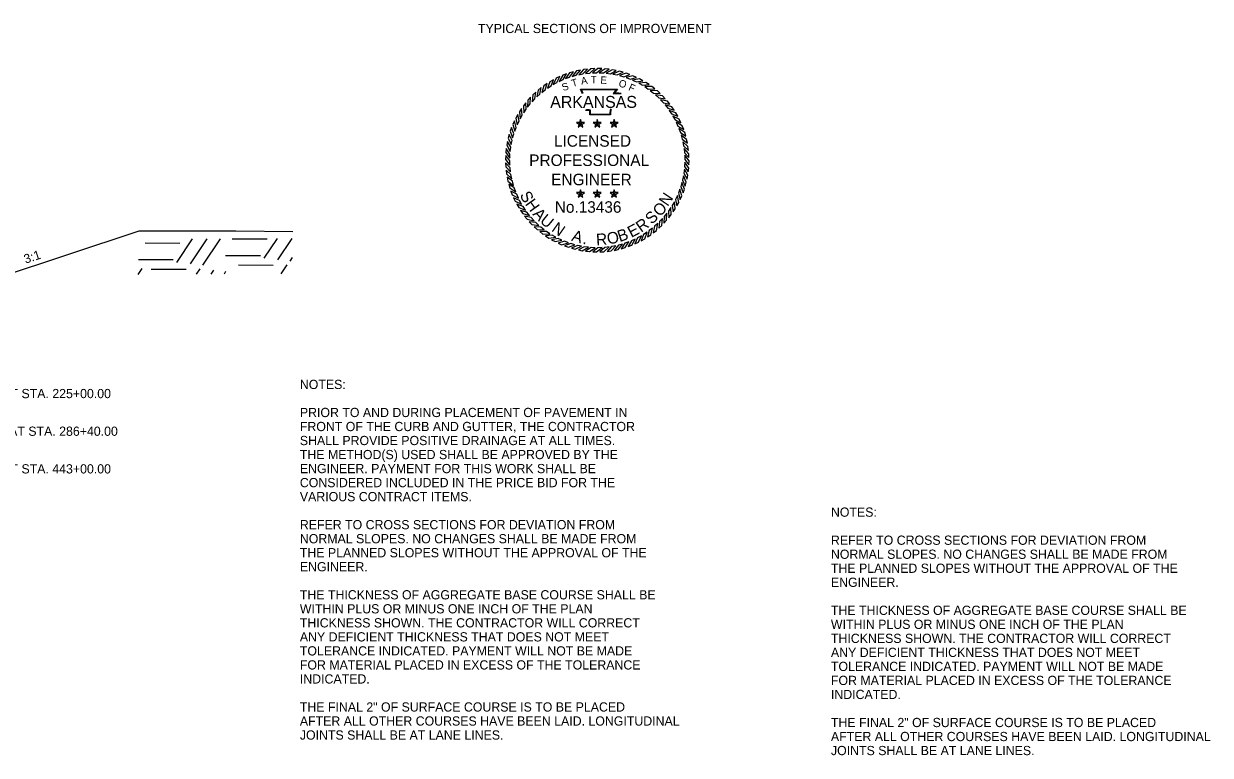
# Model space of a CAD drawing. Extents: x 1398183 to 1398373, y 1967240 to 1968889.
# Drawn here: x 1398291.7 to 1398368.8, y 1968219.4 to 1968267 of the extents above; entities that cross this region are included whole.
import ezdxf

# ---------------------------------------------------------------- set-up
doc = ezdxf.new("R2010")
doc.units = 0
for name, color, linetype in [('1', 7, 'Continuous'), ('10', 7, 'Continuous'), ('19', 7, 'Continuous'), ('42', 7, 'Continuous'), ('9', 7, 'Continuous'), ('G-ANNO-SYMB', 7, 'Continuous')]:
    doc.layers.add(name, color=color, linetype=linetype)

msp = doc.modelspace()

# ---------------------------------------------------------------- linework, layer by layer
at = {"layer": '19'}
msp.add_line((1398288.345, 1968249.897), (1398299.184, 1968253.51), dxfattribs=at)
at = {"layer": '42'}
msp.add_lwpolyline([(1398299.184, 1968253.51), (1398305.47, 1968253.51), (1398309.186, 1968253.459)], dxfattribs=at)
at = {"layer": '9'}
for p, q in [((1398302.639, 1968252.972), (1398301.616, 1968251.438)), ((1398303.591, 1968252.977), (1398302.506, 1968251.35)), ((1398304.451, 1968252.982), (1398303.304, 1968251.262)), ((1398307.503, 1968252.955), (1398305.241, 1968252.96)), ((1398308.149, 1968253.003), (1398307.288, 1968251.711)), ((1398309.102, 1968253.008), (1398308.178, 1968251.623)), ((1398301.832, 1968252.682), (1398299.57, 1968252.688)), ((1398301.393, 1968251.604), (1398299.131, 1968251.609)), ((1398307.064, 1968251.876), (1398304.802, 1968251.882)), ((1398309.13, 1968251.765), (1398308.976, 1968251.535)), ((1398299.356, 1968251.054), (1398299.092, 1968250.658)), ((1398302.23, 1968250.978), (1398299.968, 1968250.983)), ((1398303.12, 1968251.02), (1398302.893, 1968250.679)), ((1398304.01, 1968250.932), (1398303.845, 1968250.684)), ((1398304.808, 1968250.844), (1398304.705, 1968250.689)), ((1398307.902, 1968251.25), (1398305.64, 1968251.256)), ((1398308.792, 1968251.292), (1398308.404, 1968250.71))]:
    msp.add_line(p, q, dxfattribs=at)
at = {"layer": 'G-ANNO-SYMB'}
for points in [[(1398326.975, 1968263.713), (1398326.735, 1968263.622), (1398326.51, 1968263.224), (1398326.763, 1968263.338)], [(1398327.422, 1968263.853), (1398327.176, 1968263.781), (1398326.92, 1968263.402), (1398327.181, 1968263.496)], [(1398327.879, 1968263.958), (1398327.628, 1968263.905), (1398327.343, 1968263.547), (1398327.61, 1968263.62)], [(1398328.342, 1968264.026), (1398328.088, 1968263.993), (1398327.776, 1968263.659), (1398328.048, 1968263.711)], [(1398328.81, 1968264.058), (1398328.553, 1968264.045), (1398328.216, 1968263.736), (1398328.492, 1968263.767)], [(1398329.278, 1968264.053), (1398329.021, 1968264.06), (1398328.661, 1968263.779), (1398328.938, 1968263.787)], [(1398329.745, 1968264.011), (1398329.489, 1968264.039), (1398329.108, 1968263.786), (1398329.385, 1968263.773)], [(1398330.206, 1968263.933), (1398329.954, 1968263.98), (1398329.554, 1968263.759), (1398329.829, 1968263.724)], [(1398330.661, 1968263.819), (1398330.413, 1968263.886), (1398329.997, 1968263.696), (1398330.268, 1968263.64)], [(1398331.105, 1968263.669), (1398330.863, 1968263.755), (1398330.433, 1968263.599), (1398330.699, 1968263.522)], [(1398325.719, 1968263.09), (1398325.507, 1968262.945), (1398325.381, 1968262.506), (1398325.6, 1968262.676)], [(1398326.121, 1968263.331), (1398325.898, 1968263.203), (1398325.738, 1968262.774), (1398325.97, 1968262.927)], [(1398326.54, 1968263.539), (1398326.309, 1968263.429), (1398326.115, 1968263.014), (1398326.358, 1968263.148)], [(1398331.535, 1968263.485), (1398331.301, 1968263.59), (1398330.861, 1968263.468), (1398331.12, 1968263.37)], [(1398331.951, 1968263.268), (1398331.725, 1968263.391), (1398331.277, 1968263.304), (1398331.527, 1968263.186)], [(1398332.347, 1968263.019), (1398332.132, 1968263.159), (1398331.678, 1968263.108), (1398331.919, 1968262.97)], [(1398332.723, 1968262.74), (1398332.52, 1968262.896), (1398332.063, 1968262.881), (1398332.292, 1968262.725)], [(1398324.643, 1968262.191), (1398324.471, 1968262), (1398324.451, 1968261.544), (1398324.624, 1968261.76)], [(1398324.977, 1968262.518), (1398324.791, 1968262.342), (1398324.735, 1968261.888), (1398324.925, 1968262.09)], [(1398325.337, 1968262.819), (1398325.137, 1968262.658), (1398325.046, 1968262.21), (1398325.251, 1968262.396)], [(1398333.076, 1968262.432), (1398332.886, 1968262.604), (1398332.429, 1968262.624), (1398332.646, 1968262.451)], [(1398333.404, 1968262.097), (1398333.228, 1968262.284), (1398332.774, 1968262.339), (1398332.976, 1968262.15)], [(1398324.055, 1968261.462), (1398323.915, 1968261.247), (1398323.967, 1968260.793), (1398324.104, 1968261.033)], [(1398324.335, 1968261.838), (1398324.178, 1968261.635), (1398324.194, 1968261.178), (1398324.35, 1968261.407)], [(1398333.704, 1968261.738), (1398333.543, 1968261.937), (1398333.095, 1968262.029), (1398333.282, 1968261.824)], [(1398333.976, 1968261.356), (1398333.831, 1968261.567), (1398333.391, 1968261.694), (1398333.561, 1968261.475)], [(1398334.216, 1968260.954), (1398334.088, 1968261.176), (1398333.66, 1968261.336), (1398333.812, 1968261.105)], [(1398323.589, 1968260.65), (1398323.484, 1968260.416), (1398323.606, 1968259.975), (1398323.704, 1968260.234)], [(1398323.806, 1968261.065), (1398323.683, 1968260.84), (1398323.771, 1968260.391), (1398323.888, 1968260.642)], [(1398327.889, 1968260.47), (1398327.95, 1968260.554), (1398327.889, 1968260.743), (1398327.828, 1968260.554)], [(1398328.98, 1968260.47), (1398329.041, 1968260.554), (1398328.98, 1968260.743), (1398328.919, 1968260.554)], [(1398330.071, 1968260.47), (1398330.132, 1968260.554), (1398330.071, 1968260.743), (1398330.01, 1968260.554)], [(1398334.424, 1968260.534), (1398334.314, 1968260.766), (1398333.9, 1968260.959), (1398334.034, 1968260.716)], [(1398334.599, 1968260.099), (1398334.508, 1968260.339), (1398334.11, 1968260.564), (1398334.224, 1968260.312)], [(1398323.405, 1968260.219), (1398323.319, 1968259.977), (1398323.475, 1968259.548), (1398323.553, 1968259.814)], [(1398327.889, 1968260.47), (1398327.828, 1968260.554), (1398327.63, 1968260.554), (1398327.79, 1968260.438)], [(1398327.889, 1968260.47), (1398327.79, 1968260.438), (1398327.729, 1968260.249), (1398327.889, 1968260.366)], [(1398327.889, 1968260.47), (1398327.988, 1968260.438), (1398328.148, 1968260.554), (1398327.95, 1968260.554)], [(1398327.889, 1968260.47), (1398327.889, 1968260.366), (1398328.049, 1968260.249), (1398327.988, 1968260.438)], [(1398328.98, 1968260.47), (1398328.919, 1968260.554), (1398328.721, 1968260.554), (1398328.881, 1968260.438)], [(1398328.98, 1968260.47), (1398328.881, 1968260.438), (1398328.82, 1968260.249), (1398328.98, 1968260.366)], [(1398328.98, 1968260.47), (1398329.079, 1968260.438), (1398329.239, 1968260.554), (1398329.041, 1968260.554)], [(1398328.98, 1968260.47), (1398328.98, 1968260.366), (1398329.14, 1968260.249), (1398329.079, 1968260.438)], [(1398330.071, 1968260.47), (1398330.01, 1968260.554), (1398329.812, 1968260.554), (1398329.972, 1968260.438)], [(1398330.071, 1968260.47), (1398329.972, 1968260.438), (1398329.911, 1968260.249), (1398330.071, 1968260.366)], [(1398330.071, 1968260.47), (1398330.17, 1968260.438), (1398330.33, 1968260.554), (1398330.132, 1968260.554)], [(1398330.071, 1968260.47), (1398330.071, 1968260.366), (1398330.231, 1968260.249), (1398330.17, 1968260.438)], [(1398334.739, 1968259.652), (1398334.667, 1968259.899), (1398334.288, 1968260.154), (1398334.382, 1968259.893)], [(1398323.141, 1968259.321), (1398323.094, 1968259.069), (1398323.316, 1968258.669), (1398323.35, 1968258.944)], [(1398323.256, 1968259.775), (1398323.189, 1968259.527), (1398323.378, 1968259.111), (1398323.434, 1968259.383)], [(1398334.843, 1968259.196), (1398334.791, 1968259.447), (1398334.433, 1968259.731), (1398334.506, 1968259.464)], [(1398334.912, 1968258.732), (1398334.879, 1968258.987), (1398334.544, 1968259.299), (1398334.596, 1968259.026)], [(1398323.022, 1968258.392), (1398323.014, 1968258.136), (1398323.296, 1968257.776), (1398323.287, 1968258.053)], [(1398323.063, 1968258.859), (1398323.036, 1968258.604), (1398323.288, 1968258.223), (1398323.301, 1968258.499)], [(1398334.944, 1968258.265), (1398334.931, 1968258.521), (1398334.622, 1968258.858), (1398334.652, 1968258.583)], [(1398334.939, 1968257.797), (1398334.946, 1968258.053), (1398334.664, 1968258.413), (1398334.673, 1968258.136)], [(1398323.017, 1968257.924), (1398323.029, 1968257.668), (1398323.338, 1968257.331), (1398323.308, 1968257.606)], [(1398334.819, 1968256.868), (1398334.866, 1968257.12), (1398334.644, 1968257.52), (1398334.61, 1968257.245)], [(1398334.897, 1968257.33), (1398334.924, 1968257.585), (1398334.672, 1968257.966), (1398334.659, 1968257.689)], [(1398323.048, 1968257.457), (1398323.081, 1968257.202), (1398323.416, 1968256.89), (1398323.364, 1968257.162)], [(1398323.117, 1968256.993), (1398323.169, 1968256.742), (1398323.527, 1968256.457), (1398323.454, 1968256.725)], [(1398334.704, 1968256.414), (1398334.771, 1968256.661), (1398334.582, 1968257.078), (1398334.526, 1968256.806)], [(1398323.221, 1968256.536), (1398323.293, 1968256.29), (1398323.672, 1968256.035), (1398323.579, 1968256.295)], [(1398323.361, 1968256.089), (1398323.452, 1968255.85), (1398323.85, 1968255.625), (1398323.736, 1968255.877)], [(1398327.889, 1968255.902), (1398327.828, 1968255.986), (1398327.63, 1968255.986), (1398327.79, 1968255.87)], [(1398327.889, 1968255.902), (1398327.95, 1968255.986), (1398327.889, 1968256.175), (1398327.828, 1968255.986)], [(1398327.889, 1968255.902), (1398327.988, 1968255.87), (1398328.148, 1968255.986), (1398327.95, 1968255.986)], [(1398328.98, 1968255.902), (1398328.919, 1968255.986), (1398328.721, 1968255.986), (1398328.881, 1968255.87)], [(1398328.98, 1968255.902), (1398329.041, 1968255.986), (1398328.98, 1968256.175), (1398328.919, 1968255.986)], [(1398328.98, 1968255.902), (1398329.079, 1968255.87), (1398329.239, 1968255.986), (1398329.041, 1968255.986)], [(1398330.071, 1968255.902), (1398330.01, 1968255.986), (1398329.812, 1968255.986), (1398329.972, 1968255.87)], [(1398330.071, 1968255.902), (1398330.132, 1968255.986), (1398330.071, 1968256.175), (1398330.01, 1968255.986)], [(1398330.071, 1968255.902), (1398330.17, 1968255.87), (1398330.33, 1968255.986), (1398330.132, 1968255.986)], [(1398334.371, 1968255.539), (1398334.476, 1968255.773), (1398334.354, 1968256.214), (1398334.256, 1968255.954)], [(1398334.555, 1968255.97), (1398334.641, 1968256.211), (1398334.485, 1968256.641), (1398334.407, 1968256.375)], [(1398323.536, 1968255.655), (1398323.646, 1968255.423), (1398324.06, 1968255.23), (1398323.926, 1968255.473)], [(1398323.744, 1968255.235), (1398323.872, 1968255.013), (1398324.3, 1968254.853), (1398324.148, 1968255.084)], [(1398327.889, 1968255.902), (1398327.79, 1968255.87), (1398327.729, 1968255.681), (1398327.889, 1968255.798)], [(1398327.889, 1968255.902), (1398327.889, 1968255.798), (1398328.049, 1968255.681), (1398327.988, 1968255.87)], [(1398328.98, 1968255.902), (1398328.881, 1968255.87), (1398328.82, 1968255.681), (1398328.98, 1968255.798)], [(1398328.98, 1968255.902), (1398328.98, 1968255.798), (1398329.14, 1968255.681), (1398329.079, 1968255.87)], [(1398330.071, 1968255.902), (1398329.972, 1968255.87), (1398329.911, 1968255.681), (1398330.071, 1968255.798)], [(1398330.071, 1968255.902), (1398330.071, 1968255.798), (1398330.231, 1968255.681), (1398330.17, 1968255.87)], [(1398333.905, 1968254.727), (1398334.045, 1968254.942), (1398333.993, 1968255.396), (1398333.856, 1968255.155)], [(1398334.154, 1968255.124), (1398334.277, 1968255.349), (1398334.19, 1968255.798), (1398334.072, 1968255.547)], [(1398323.984, 1968254.833), (1398324.129, 1968254.621), (1398324.569, 1968254.495), (1398324.399, 1968254.714)], [(1398324.256, 1968254.451), (1398324.417, 1968254.251), (1398324.865, 1968254.16), (1398324.678, 1968254.365)], [(1398333.317, 1968253.998), (1398333.49, 1968254.188), (1398333.509, 1968254.645), (1398333.336, 1968254.429)], [(1398333.625, 1968254.351), (1398333.782, 1968254.554), (1398333.766, 1968255.011), (1398333.61, 1968254.782)], [(1398324.556, 1968254.092), (1398324.732, 1968253.905), (1398325.186, 1968253.85), (1398324.984, 1968254.039)], [(1398324.884, 1968253.757), (1398325.074, 1968253.585), (1398325.531, 1968253.565), (1398325.314, 1968253.738)], [(1398332.241, 1968253.099), (1398332.453, 1968253.244), (1398332.579, 1968253.683), (1398332.36, 1968253.513)], [(1398332.623, 1968253.37), (1398332.823, 1968253.531), (1398332.914, 1968253.979), (1398332.709, 1968253.793)], [(1398332.983, 1968253.67), (1398333.169, 1968253.847), (1398333.225, 1968254.3), (1398333.035, 1968254.098)], [(1398325.237, 1968253.449), (1398325.44, 1968253.292), (1398325.897, 1968253.308), (1398325.668, 1968253.464)], [(1398325.613, 1968253.17), (1398325.828, 1968253.029), (1398326.282, 1968253.081), (1398326.041, 1968253.218)], [(1398326.009, 1968252.921), (1398326.235, 1968252.798), (1398326.684, 1968252.885), (1398326.433, 1968253.003)], [(1398330.985, 1968252.475), (1398331.225, 1968252.567), (1398331.45, 1968252.965), (1398331.197, 1968252.851)], [(1398331.42, 1968252.65), (1398331.651, 1968252.76), (1398331.845, 1968253.174), (1398331.602, 1968253.041)], [(1398331.839, 1968252.858), (1398332.062, 1968252.986), (1398332.222, 1968253.414), (1398331.99, 1968253.262)], [(1398326.425, 1968252.703), (1398326.659, 1968252.599), (1398327.099, 1968252.721), (1398326.84, 1968252.819)], [(1398326.855, 1968252.52), (1398327.097, 1968252.433), (1398327.527, 1968252.59), (1398327.261, 1968252.667)], [(1398327.299, 1968252.37), (1398327.547, 1968252.303), (1398327.963, 1968252.493), (1398327.692, 1968252.549)], [(1398327.754, 1968252.256), (1398328.006, 1968252.209), (1398328.406, 1968252.43), (1398328.131, 1968252.465)], [(1398328.216, 1968252.178), (1398328.471, 1968252.15), (1398328.852, 1968252.403), (1398328.575, 1968252.416)], [(1398328.682, 1968252.136), (1398328.939, 1968252.129), (1398329.299, 1968252.41), (1398329.022, 1968252.401)], [(1398329.151, 1968252.131), (1398329.407, 1968252.144), (1398329.744, 1968252.453), (1398329.468, 1968252.422)], [(1398329.618, 1968252.163), (1398329.872, 1968252.196), (1398330.184, 1968252.53), (1398329.912, 1968252.478)], [(1398330.081, 1968252.231), (1398330.332, 1968252.284), (1398330.617, 1968252.642), (1398330.35, 1968252.568)], [(1398330.538, 1968252.335), (1398330.784, 1968252.408), (1398331.04, 1968252.787), (1398330.779, 1968252.693)]]:
    msp.add_lwpolyline(points, close=True, dxfattribs=at)
for points in [[(1398328.024, 1968262.424), (1398327.885, 1968262.726), (1398330.292, 1968262.727), (1398330.09, 1968262.474), (1398330.254, 1968262.477), (1398330.391, 1968262.478), (1398330.527, 1968262.463)], [(1398328.059, 1968262.44), (1398327.945, 1968262.688), (1398330.212, 1968262.689), (1398330.011, 1968262.435), (1398330.254, 1968262.438), (1398330.389, 1968262.44), (1398330.523, 1968262.426)], [(1398329.912, 1968261.416), (1398329.871, 1968261.383), (1398329.858, 1968261.333), (1398329.844, 1968261.208), (1398329.844, 1968261.042), (1398328.501, 1968261.042), (1398328.501, 1968261.266), (1398328.501, 1968261.316), (1398328.446, 1968261.333), (1398328.255, 1968261.333), (1398328.221, 1968261.384)], [(1398329.888, 1968261.446), (1398329.838, 1968261.404), (1398329.82, 1968261.34), (1398329.806, 1968261.21), (1398329.806, 1968261.08), (1398328.539, 1968261.08), (1398328.539, 1968261.266), (1398328.539, 1968261.344), (1398328.452, 1968261.371), (1398328.276, 1968261.371), (1398328.253, 1968261.405)]]:
    msp.add_lwpolyline(points, dxfattribs=at)

# ---------------------------------------------------------------- texts
at = {"layer": '1'}
msp.add_text('TYPICAL SECTIONS OF IMPROVEMENT', height=0.6, dxfattribs=at).set_placement((1398321.219, 1968266.368))
at = {"layer": '10'}
msp.add_text('3:1', height=0.59, rotation=18.43495, dxfattribs=at).set_placement((1398291.797, 1968251.358))
at = {"layer": '19'}
for s, p in [('NOTES:', (1398309.634, 1968243.206)), ('PRIOR TO AND DURING PLACEMENT OF PAVEMENT IN', (1398309.634, 1968241.381)), ('FRONT OF THE CURB AND GUTTER, THE CONTRACTOR', (1398309.634, 1968240.468)), ('SHALL PROVIDE POSITIVE DRAINAGE AT ALL TIMES.', (1398309.634, 1968239.556)), ('THE METHOD(S) USED SHALL BE APPROVED BY THE', (1398309.634, 1968238.643)), ('ENGINEER. PAYMENT FOR THIS WORK SHALL BE', (1398309.634, 1968237.731)), ('CONSIDERED INCLUDED IN THE PRICE BID FOR THE', (1398309.634, 1968236.818)), ('VARIOUS CONTRACT ITEMS.', (1398309.634, 1968235.906)), ('NOTES:', (1398344.176, 1968234.896)), ('REFER TO CROSS SECTIONS FOR DEVIATION FROM', (1398309.634, 1968234.081)), ('NORMAL SLOPES. NO CHANGES SHALL BE MADE FROM ', (1398309.634, 1968233.168)), ('REFER TO CROSS SECTIONS FOR DEVIATION FROM', (1398344.176, 1968233.071)), ('THE PLANNED SLOPES WITHOUT THE APPROVAL OF THE', (1398309.634, 1968232.256)), ('NORMAL SLOPES. NO CHANGES SHALL BE MADE FROM ', (1398344.176, 1968232.158)), ('ENGINEER.', (1398309.634, 1968231.343)), ('THE PLANNED SLOPES WITHOUT THE APPROVAL OF THE', (1398344.176, 1968231.246)), ('ENGINEER.', (1398344.176, 1968230.333)), ('THE THICKNESS OF AGGREGATE BASE COURSE SHALL BE', (1398309.634, 1968229.518)), ('WITHIN PLUS OR MINUS ONE INCH OF THE PLAN ', (1398309.634, 1968228.606)), ('THE THICKNESS OF AGGREGATE BASE COURSE SHALL BE', (1398344.176, 1968228.508)), ('THICKNESS SHOWN. THE CONTRACTOR WILL CORRECT', (1398309.634, 1968227.693)), ('WITHIN PLUS OR MINUS ONE INCH OF THE PLAN ', (1398344.176, 1968227.596)), ('ANY DEFICIENT THICKNESS THAT DOES NOT MEET', (1398309.634, 1968226.781)), ('THICKNESS SHOWN. THE CONTRACTOR WILL CORRECT', (1398344.176, 1968226.683)), ('TOLERANCE INDICATED. PAYMENT WILL NOT BE MADE', (1398309.634, 1968225.868)), ('ANY DEFICIENT THICKNESS THAT DOES NOT MEET', (1398344.176, 1968225.771)), ('FOR MATERIAL PLACED IN EXCESS OF THE TOLERANCE', (1398309.634, 1968224.956)), ('TOLERANCE INDICATED. PAYMENT WILL NOT BE MADE', (1398344.176, 1968224.858)), ('INDICATED.', (1398309.634, 1968224.043)), ('FOR MATERIAL PLACED IN EXCESS OF THE TOLERANCE', (1398344.176, 1968223.946)), ('INDICATED.', (1398344.176, 1968223.033)), ('THE FINAL 2" OF SURFACE COURSE IS TO BE PLACED', (1398309.634, 1968222.218)), ('AFTER ALL OTHER COURSES HAVE BEEN LAID. LONGITUDINAL', (1398309.634, 1968221.306)), ('THE FINAL 2" OF SURFACE COURSE IS TO BE PLACED', (1398344.176, 1968221.208)), ('JOINTS SHALL BE AT LANE LINES.', (1398309.634, 1968220.393)), ('AFTER ALL OTHER COURSES HAVE BEEN LAID. LONGITUDINAL', (1398344.176, 1968220.296)), ('JOINTS SHALL BE AT LANE LINES.', (1398344.176, 1968219.383))]:
    msp.add_text(s, height=0.6, dxfattribs=at).set_placement(p)
at = {"layer": '42'}
for s, p in [("TRANSITION FROM 0' AT STA. 225+00.00", (1398281.79, 1968242.612)), ("TRANSITION FROM 12' AT STA. 286+40.00", (1398281.79, 1968240.162)), ("TRANSITION FROM 0' AT STA. 443+00.00", (1398281.79, 1968237.712))]:
    msp.add_text(s, height=0.6, dxfattribs=at).set_placement(p)
at = {"layer": 'G-ANNO-SYMB'}
for s, height, rotation, p in [('S', 0.475, 19.77256, (1398326.771, 1968262.582)), ('T', 0.475, 16.90148, (1398327.375, 1968262.853)), ('A', 0.475, 8.67877, (1398327.951, 1968263.004)), ('T', 0.475, 1.47887, (1398328.564, 1968263.098)), ('E', 0.475, 356.67203, (1398329.171, 1968263.084)), ('O', 0.475, 341.2218, (1398330.324, 1968262.921)), ('F', 0.475, 335.36282, (1398330.964, 1968262.671)), ('S', 0.75, 298.16364, (1398323.912, 1968255.835)), ('N', 0.75, 56.10067, (1398333.554, 1968255.051)), ('H', 0.75, 305.61905, (1398324.254, 1968255.247)), ('O', 0.75, 44.77573, (1398333.033, 1968254.376)), ('A', 0.75, 313.44722, (1398324.73, 1968254.562)), ('U', 0.75, 320.90262, (1398325.198, 1968254.073)), ('S', 0.75, 43.48784, (1398332.518, 1968253.878)), ('N', 0.75, 324.93262, (1398325.954, 1968253.515)), ('B', 0.75, 18.88501, (1398330.437, 1968252.765)), ('E', 0.75, 27.83149, (1398331.194, 1968253.036)), ('R', 0.75, 35.65967, (1398331.828, 1968253.368)), ('A', 0.75, 343.09908, (1398327.261, 1968252.871)), ('R', 0.75, 3.22866, (1398328.918, 1968252.558)), ('O', 0.75, 11.42961, (1398329.685, 1968252.606)), ('.', 0.75, 351.30002, (1398327.998, 1968252.653))]:
    msp.add_text(s, height=height, rotation=rotation, dxfattribs=at).set_placement(p)
for s, height, p in [('ARKANSAS', 0.7747, (1398325.918, 1968261.503)), ('LICENSED', 0.75, (1398326.159, 1968258.974)), ('PROFESSIONAL', 0.75, (1398324.551, 1968257.719)), ('ENGINEER', 0.75, (1398325.98, 1968256.465)), ('No.13436', 0.747, (1398326.217, 1968254.677))]:
    msp.add_text(s, height=height, dxfattribs=at).set_placement(p)

doc.saveas('drawing.dxf')
